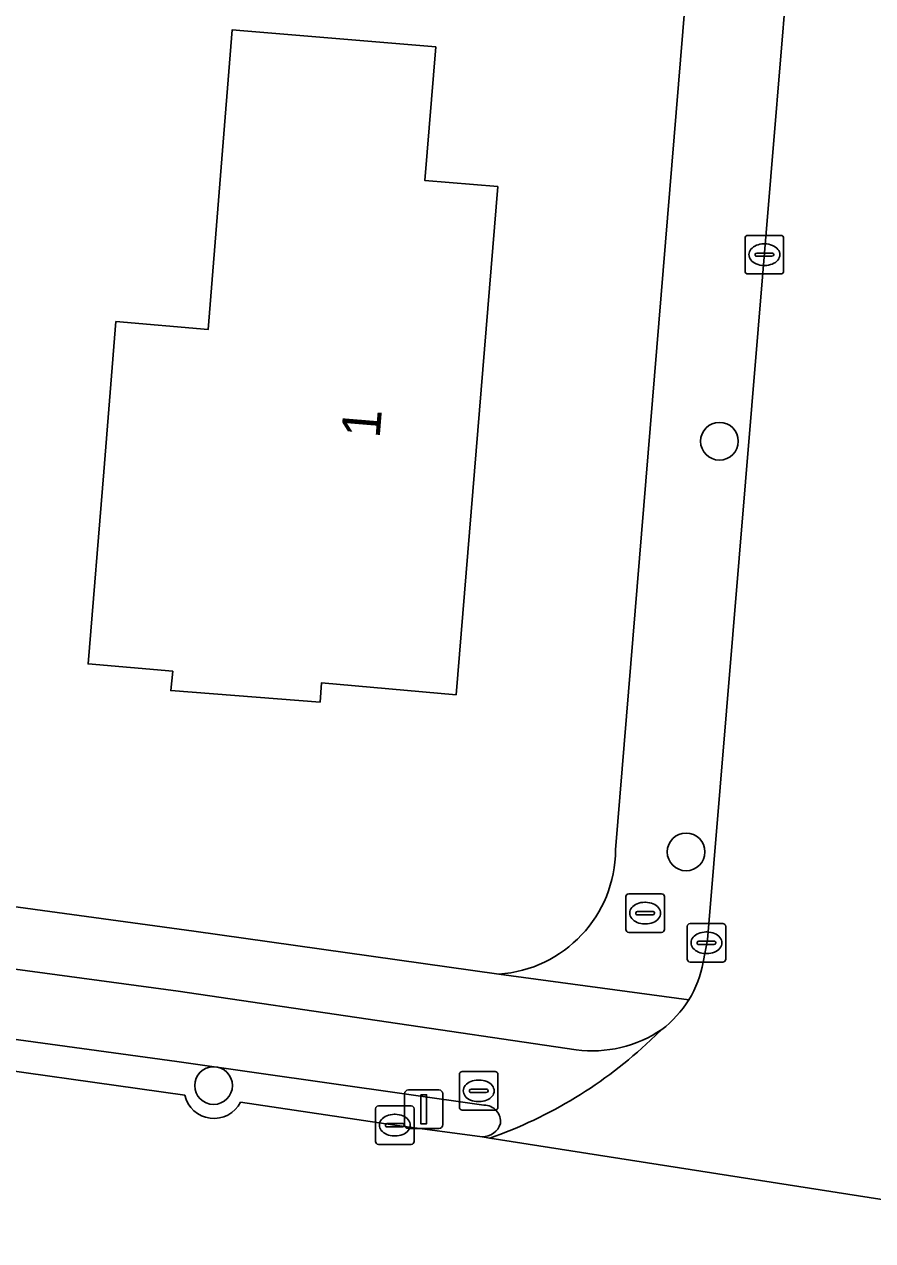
# Model space of a CAD drawing. Extents: x 157320 to 158835, y 386650 to 388491.
# Drawn here: x 158275.25 to 158297.26, y 387817.38 to 387848.93 of the extents above; entities that cross this region are included whole.
import ezdxf

# ---------------------------------------------------------------- set-up
doc = ezdxf.new("R2010")
doc.units = 0
for name, color, linetype in [('IMGEO_Berm_open', 7, 'Continuous'), ('IMGEO_Boom', 7, 'Continuous'), ('IMGEO_Brandkraan', 7, 'Continuous'), ('IMGEO_Erf', 7, 'Continuous'), ('IMGEO_Fietspad_open', 7, 'Continuous'), ('IMGEO_Kolk', 7, 'Continuous'), ('IMGEO_Lichtmast', 7, 'Continuous'), ('IMGEO_Pand', 7, 'Continuous'), ('IMGEO_Pand_nummerreeks', 7, 'Continuous'), ('IMGEO_Rijbaan_lokaal_open', 7, 'Continuous'), ('IMGEO_Rioolput', 7, 'Continuous'), ('IMGEO_Voetpad_open', 7, 'Continuous')]:
    doc.layers.add(name, color=color, linetype=linetype)

msp = doc.modelspace()

# ---------------------------------------------------------------- linework, layer by layer
at = {"layer": 'IMGEO_Berm_open'}
for points in [[(158287.177, 387820.896), (158279.213, 387822.023), (158272.624, 387822.923), (158266.667, 387823.669), (158260.674, 387824.35)], [(158266.624, 387822.868), (158266.664, 387823.361), (158271.169, 387822.802), (158271.112, 387822.31), (158272.892, 387822.067), (158279.417, 387821.154)], [(158280.86, 387820.971), (158284.864, 387820.375), (158287.13, 387820.071)]]:
    msp.add_lwpolyline(points, dxfattribs=at)
for centre, radius, start, end in [((158280.171, 387821.32), 0.772, 192.4213, 333.1235), ((158287.173, 387820.462), 0.434, 353.9675, 89.4772), ((158287.138, 387820.559), 0.488, 269.0269, 342.9561)]:
    msp.add_arc(centre, radius, start, end, dxfattribs=at)
at = {"layer": 'IMGEO_Boom'}
for centre in [(158293.286, 387838.115), (158292.42, 387827.463), (158280.162, 387821.4)]:
    msp.add_circle(centre, 0.489, dxfattribs=at)
at = {"layer": 'IMGEO_Brandkraan'}
for p, q in [((158290.858, 387825.45), (158290.858, 387826.302)), ((158290.933, 387826.376), (158291.785, 387826.376)), ((158291.346, 387826.156), (158291.371, 387826.156)), ((158291.859, 387826.302), (158291.859, 387825.45)), ((158291.117, 387825.87), (158291.117, 387825.882)), ((158291.555, 387825.833), (158291.157, 387825.833)), ((158291.16, 387825.919), (158291.558, 387825.919)), ((158291.601, 387825.882), (158291.601, 387825.87)), ((158291.369, 387825.596), (158291.344, 387825.596)), ((158291.785, 387825.376), (158290.933, 387825.376))]:
    msp.add_line(p, q, dxfattribs=at)
for points in [[(158290.858, 387825.45), (158290.858, 387826.302)], [(158290.933, 387826.376), (158291.785, 387826.376)], [(158291.859, 387826.302), (158291.859, 387825.45)], [(158291.785, 387825.376), (158290.933, 387825.376)]]:
    msp.add_lwpolyline(points, dxfattribs=at)
for centre, radius, start, end in [((158290.935, 387826.3), 0.0765, 91.552, 178.448), ((158290.935, 387826.3), 0.0765, 91.552, 178.448), ((158291.783, 387826.3), 0.0765, 1.552, 88.448), ((158291.783, 387826.3), 0.0765, 1.552, 88.448), ((158291.157, 387825.879), 0.0403, 85.8775, 175.7526), ((158291.154, 387825.869), 0.0366, 178.938, 274.7102), ((158291.558, 387825.876), 0.043, 264.8664, 352.4533), ((158291.562, 387825.881), 0.0386, 1.7309, 96.639), ((158290.935, 387825.452), 0.0765, 181.552, 268.448), ((158290.935, 387825.452), 0.0765, 181.552, 268.448), ((158291.783, 387825.452), 0.0765, 271.552, 358.448), ((158291.783, 387825.452), 0.0765, 271.552, 358.448)]:
    msp.add_arc(centre, radius, start, end, dxfattribs=at)
for centre, major_axis, ratio, start_param, end_param in [((158291.345, 387825.876), (-0.387, 0.002), 0.722429, 4.712389, 7.853982), ((158291.37, 387825.876), (-0.39, 0.002), 0.717154, 1.570796, 4.712389)]:
    msp.add_ellipse(centre, major_axis=major_axis, ratio=ratio, start_param=start_param, end_param=end_param, dxfattribs=at)
at = {"layer": 'IMGEO_Erf'}
for points in [[(158290.592, 387827.516), (158294.31, 387872.716)], [(158255.592, 387828.338), (158264.577, 387827.353), (158273.123, 387826.299), (158279.65, 387825.408), (158287.559, 387824.29)]]:
    msp.add_lwpolyline(points, dxfattribs=at)
msp.add_lwpolyline([(158277.312, 387837.324), (158277.628, 387841.22), (158280.022, 387841.018), (158280.647, 387848.79), (158280.946, 387848.765), (158285.928, 387848.347), (158285.643, 387844.877), (158287.536, 387844.721), (158286.453, 387831.54), (158282.963, 387831.85), (158282.926, 387831.348), (158279.052, 387831.65), (158279.101, 387832.151), (158276.907, 387832.34)], close=True, dxfattribs=at)
msp.add_arc((158287.338, 387827.537), 3.254, 273.9001, 359.6322, dxfattribs=at)
at = {"layer": 'IMGEO_Fietspad_open'}
for points in [[(158184.235, 387828.222), (158192.966, 387828.002), (158213.302, 387827.499), (158220.226, 387827.278), (158224.014, 387827.114), (158230.34, 387826.792), (158241.487, 387826.109), (158243.977, 387825.922), (158246.6, 387825.71), (158250.362, 387825.409), (158260.674, 387824.35), (158266.667, 387823.669), (158272.624, 387822.923), (158279.213, 387822.023), (158287.177, 387820.896)], [(158289.566, 387822.328), (158279.241, 387823.851), (158273.275, 387824.653), (158264.357, 387825.762), (158255.478, 387826.735)], [(158291.5, 387822.583), (158291.787, 387822.856)], [(158287.13, 387820.071), (158287.326, 387820.037)]]:
    msp.add_lwpolyline(points, dxfattribs=at)
for centre, radius, start, end in [((158289.982, 387825.513), 3.212, 262.5542, 304.1913), ((158283.472, 387831.05), 11.668, 289.2876, 313.476), ((158287.173, 387820.462), 0.434, 353.9675, 89.4772), ((158287.138, 387820.559), 0.488, 269.0269, 342.9561)]:
    msp.add_arc(centre, radius, start, end, dxfattribs=at)
at = {"layer": 'IMGEO_Kolk'}
for p, q in [((158293.95, 387842.53), (158293.95, 387843.382)), ((158294.025, 387843.456), (158294.877, 387843.456)), ((158294.438, 387843.236), (158294.463, 387843.236)), ((158294.951, 387843.382), (158294.951, 387842.53)), ((158294.209, 387842.95), (158294.209, 387842.962)), ((158294.647, 387842.913), (158294.249, 387842.913)), ((158294.252, 387842.999), (158294.65, 387842.999)), ((158294.693, 387842.962), (158294.693, 387842.95)), ((158294.461, 387842.676), (158294.436, 387842.676)), ((158294.877, 387842.456), (158294.025, 387842.456)), ((158292.448, 387824.68), (158292.448, 387825.532)), ((158292.523, 387825.606), (158293.375, 387825.606)), ((158293.449, 387825.532), (158293.449, 387824.68)), ((158292.936, 387825.386), (158292.961, 387825.386)), ((158292.707, 387825.1), (158292.707, 387825.112)), ((158293.145, 387825.063), (158292.747, 387825.063)), ((158292.75, 387825.149), (158293.148, 387825.149)), ((158293.191, 387825.112), (158293.191, 387825.1)), ((158293.375, 387824.606), (158292.523, 387824.606)), ((158292.959, 387824.826), (158292.934, 387824.826)), ((158284.363, 387819.95), (158284.363, 387820.802)), ((158284.438, 387820.876), (158285.29, 387820.876)), ((158285.364, 387820.802), (158285.364, 387819.95)), ((158284.851, 387820.656), (158284.876, 387820.656)), ((158284.622, 387820.37), (158284.622, 387820.382)), ((158285.06, 387820.333), (158284.662, 387820.333)), ((158284.665, 387820.419), (158285.063, 387820.419)), ((158285.106, 387820.382), (158285.106, 387820.37)), ((158285.29, 387819.876), (158284.438, 387819.876)), ((158284.874, 387820.096), (158284.849, 387820.096))]:
    msp.add_line(p, q, dxfattribs=at)
for points in [[(158293.95, 387842.53), (158293.95, 387843.382)], [(158294.025, 387843.456), (158294.877, 387843.456)], [(158294.951, 387843.382), (158294.951, 387842.53)], [(158294.877, 387842.456), (158294.025, 387842.456)], [(158292.448, 387824.68), (158292.448, 387825.532)], [(158292.523, 387825.606), (158293.375, 387825.606)], [(158293.449, 387825.532), (158293.449, 387824.68)], [(158293.375, 387824.606), (158292.523, 387824.606)], [(158284.363, 387819.95), (158284.363, 387820.802)], [(158284.438, 387820.876), (158285.29, 387820.876)], [(158285.364, 387820.802), (158285.364, 387819.95)], [(158285.29, 387819.876), (158284.438, 387819.876)]]:
    msp.add_lwpolyline(points, dxfattribs=at)
for centre, radius, start, end in [((158294.027, 387843.38), 0.0765, 91.552, 178.448), ((158294.027, 387843.38), 0.0765, 91.552, 178.448), ((158294.875, 387843.38), 0.0765, 1.552, 88.448), ((158294.875, 387843.38), 0.0765, 1.552, 88.448), ((158294.249, 387842.959), 0.0403, 85.8775, 175.7526), ((158294.246, 387842.949), 0.0366, 178.938, 274.7102), ((158294.65, 387842.956), 0.043, 264.8664, 352.4533), ((158294.654, 387842.961), 0.0386, 1.7309, 96.639), ((158294.027, 387842.532), 0.0765, 181.552, 268.448), ((158294.027, 387842.532), 0.0765, 181.552, 268.448), ((158294.875, 387842.532), 0.0765, 271.552, 358.448), ((158294.875, 387842.532), 0.0765, 271.552, 358.448), ((158292.525, 387825.53), 0.0765, 91.552, 178.448), ((158292.525, 387825.53), 0.0765, 91.552, 178.448), ((158293.373, 387825.53), 0.0765, 1.552, 88.448), ((158293.373, 387825.53), 0.0765, 1.552, 88.448), ((158292.747, 387825.109), 0.0403, 85.8775, 175.7526), ((158292.744, 387825.099), 0.0366, 178.938, 274.7102), ((158293.148, 387825.106), 0.043, 264.8664, 352.4533), ((158293.152, 387825.111), 0.0386, 1.7309, 96.639), ((158292.525, 387824.682), 0.0765, 181.552, 268.448), ((158292.525, 387824.682), 0.0765, 181.552, 268.448), ((158293.373, 387824.682), 0.0765, 271.552, 358.448), ((158293.373, 387824.682), 0.0765, 271.552, 358.448), ((158284.44, 387820.8), 0.0765, 91.552, 178.448), ((158284.44, 387820.8), 0.0765, 91.552, 178.448), ((158285.288, 387820.8), 0.0765, 1.552, 88.448), ((158285.288, 387820.8), 0.0765, 1.552, 88.448), ((158284.662, 387820.379), 0.0403, 85.8775, 175.7526), ((158284.659, 387820.369), 0.0366, 178.938, 274.7102), ((158285.063, 387820.376), 0.043, 264.8664, 352.4533), ((158285.067, 387820.381), 0.0386, 1.7309, 96.639), ((158284.44, 387819.952), 0.0765, 181.552, 268.448), ((158284.44, 387819.952), 0.0765, 181.552, 268.448), ((158285.288, 387819.952), 0.0765, 271.552, 358.448), ((158285.288, 387819.952), 0.0765, 271.552, 358.448)]:
    msp.add_arc(centre, radius, start, end, dxfattribs=at)
for centre, major_axis, ratio, start_param, end_param in [((158294.437, 387842.956), (-0.387, 0.002), 0.722429, 4.712389, 7.853982), ((158294.462, 387842.956), (-0.39, 0.002), 0.717154, 1.570796, 4.712389), ((158292.935, 387825.106), (-0.387, 0.002), 0.722429, 4.712389, 7.853982), ((158292.96, 387825.106), (-0.39, 0.002), 0.717154, 1.570796, 4.712389), ((158284.85, 387820.376), (-0.387, 0.002), 0.722429, 4.712389, 7.853982), ((158284.875, 387820.376), (-0.39, 0.002), 0.717154, 1.570796, 4.712389)]:
    msp.add_ellipse(centre, major_axis=major_axis, ratio=ratio, start_param=start_param, end_param=end_param, dxfattribs=at)
at = {"layer": 'IMGEO_Lichtmast'}
for p, q in [((158285.117, 387820.388), (158285.117, 387821.188)), ((158285.117, 387821.188), (158285.117, 387820.388)), ((158285.217, 387821.288), (158286.007, 387821.288)), ((158286.007, 387821.288), (158285.217, 387821.288)), ((158286.107, 387821.188), (158286.107, 387820.388)), ((158286.107, 387820.388), (158286.107, 387821.188)), ((158286.007, 387820.288), (158285.217, 387820.288)), ((158285.217, 387820.288), (158286.007, 387820.288))]:
    msp.add_line(p, q, dxfattribs=at)
msp.add_lwpolyline([(158285.537, 387821.163), (158285.687, 387821.163), (158285.687, 387820.413), (158285.537, 387820.413), (158285.537, 387821.163)], dxfattribs=at)
for centre, start, end in [((158285.217, 387821.188), 90, 180), ((158285.217, 387821.188), 90, 180), ((158286.007, 387821.188), 0, 90), ((158286.007, 387821.188), 360, 90), ((158285.217, 387820.388), 180, 270), ((158285.217, 387820.388), 180, 270), ((158286.007, 387820.388), 270, 0), ((158286.007, 387820.388), 270, 0)]:
    msp.add_arc(centre, 0.1, start, end, dxfattribs=at)
at = {"layer": 'IMGEO_Pand'}
msp.add_lwpolyline([(158282.926, 387831.348), (158282.963, 387831.85), (158286.453, 387831.54), (158287.536, 387844.721), (158285.643, 387844.877), (158285.928, 387848.347), (158280.946, 387848.765), (158280.647, 387848.79), (158280.022, 387841.018), (158277.628, 387841.22), (158277.312, 387837.324), (158276.907, 387832.34), (158279.101, 387832.151), (158279.052, 387831.65)], close=True, dxfattribs=at)
at = {"layer": 'IMGEO_Rijbaan_lokaal_open'}
for points in [[(158299.792, 387834.262), (158299.82, 387834.611), (158300.186, 387839.182), (158300.202, 387839.387), (158302.989, 387874.251), (158297.001, 387874.417), (158296.747, 387870.629), (158292.979, 387825.182), (158292.866, 387824.601)], [(158279.417, 387821.154), (158272.892, 387822.067), (158271.112, 387822.31), (158266.624, 387822.868)], [(158291.787, 387822.856), (158291.5, 387822.583)], [(158304.261, 387817.378), (158303.634, 387817.49), (158287.326, 387820.037), (158287.13, 387820.071), (158284.864, 387820.375), (158280.86, 387820.971)], [(158287.326, 387820.037), (158303.634, 387817.49)]]:
    msp.add_lwpolyline(points, dxfattribs=at)
for centre, radius, start, end in [((158290.073, 387825.121), 2.841, 328.2938, 349.4498), ((158290.078, 387825.119), 2.836, 307.0704, 328.2862), ((158283.472, 387831.05), 11.668, 289.2876, 313.476), ((158280.171, 387821.32), 0.772, 192.4213, 333.1235)]:
    msp.add_arc(centre, radius, start, end, dxfattribs=at)
at = {"layer": 'IMGEO_Rioolput'}
for p, q in [((158286.614, 387821.765), (158287.466, 387821.765)), ((158286.539, 387820.839), (158286.539, 387821.691)), ((158287.027, 387821.545), (158287.052, 387821.545)), ((158287.54, 387821.691), (158287.54, 387820.839)), ((158286.798, 387821.259), (158286.798, 387821.271)), ((158287.236, 387821.222), (158286.838, 387821.222)), ((158286.841, 387821.308), (158287.239, 387821.308)), ((158287.282, 387821.271), (158287.282, 387821.259)), ((158287.466, 387820.765), (158286.614, 387820.765)), ((158287.05, 387820.985), (158287.025, 387820.985))]:
    msp.add_line(p, q, dxfattribs=at)
for points in [[(158286.614, 387821.765), (158287.466, 387821.765)], [(158286.539, 387820.839), (158286.539, 387821.691)], [(158287.54, 387821.691), (158287.54, 387820.839)], [(158287.466, 387820.765), (158286.614, 387820.765)]]:
    msp.add_lwpolyline(points, dxfattribs=at)
for centre, radius, start, end in [((158286.616, 387821.689), 0.0765, 91.552, 178.448), ((158286.616, 387821.689), 0.0765, 91.552, 178.448), ((158287.464, 387821.689), 0.0765, 1.552, 88.448), ((158287.464, 387821.689), 0.0765, 1.552, 88.448), ((158286.838, 387821.268), 0.0403, 85.8775, 175.7526), ((158286.835, 387821.258), 0.0366, 178.938, 274.7102), ((158287.239, 387821.265), 0.043, 264.8664, 352.4533), ((158287.243, 387821.27), 0.0386, 1.7309, 96.639), ((158286.616, 387820.841), 0.0765, 181.552, 268.448), ((158286.616, 387820.841), 0.0765, 181.552, 268.448), ((158287.464, 387820.841), 0.0765, 271.552, 358.448), ((158287.464, 387820.841), 0.0765, 271.552, 358.448)]:
    msp.add_arc(centre, radius, start, end, dxfattribs=at)
for centre, major_axis, ratio, start_param, end_param in [((158287.026, 387821.265), (-0.387, 0.002), 0.722429, 4.712389, 7.853982), ((158287.051, 387821.265), (-0.39, 0.002), 0.717154, 1.570796, 4.712389)]:
    msp.add_ellipse(centre, major_axis=major_axis, ratio=ratio, start_param=start_param, end_param=end_param, dxfattribs=at)
at = {"layer": 'IMGEO_Voetpad_open'}
for points in [[(158294.461, 387875.812), (158294.452, 387875.513), (158294.31, 387872.716), (158290.592, 387827.516)], [(158292.866, 387824.601), (158292.979, 387825.182), (158296.747, 387870.629)], [(158292.49, 387823.628), (158287.559, 387824.29), (158279.65, 387825.408), (158273.123, 387826.299), (158264.577, 387827.353), (158255.592, 387828.338)], [(158255.478, 387826.735), (158264.357, 387825.762), (158273.275, 387824.653), (158279.241, 387823.851), (158289.566, 387822.328)], [(158287.559, 387824.29), (158292.49, 387823.628)]]:
    msp.add_lwpolyline(points, dxfattribs=at)
for centre, radius, start, end in [((158287.338, 387827.537), 3.254, 273.9001, 359.6322), ((158290.073, 387825.121), 2.841, 328.2938, 349.4498), ((158290.078, 387825.119), 2.836, 307.0704, 328.2862), ((158289.982, 387825.513), 3.212, 262.5542, 304.1913)]:
    msp.add_arc(centre, radius, start, end, dxfattribs=at)

# ---------------------------------------------------------------- texts
at = {"layer": 'IMGEO_Pand_nummerreeks'}
msp.add_text('1', height=1, rotation=85.3029, dxfattribs=at).set_placement((158284.469, 387838.177))

doc.saveas('drawing.dxf')
